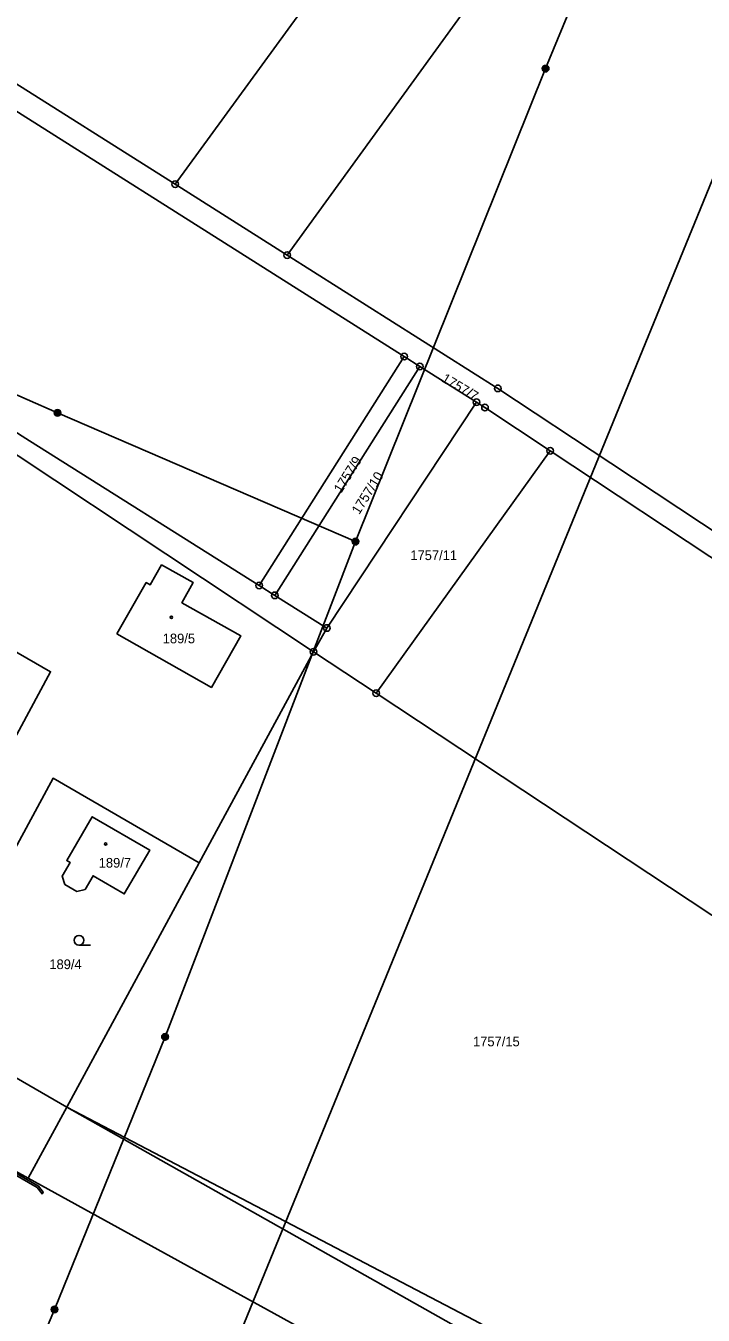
# Model space of a CAD drawing. Extents: x -587171 to -555306, y -1167727 to -1074732.
# Drawn here: x -559706.7 to -559604.4, y -1077515.3 to -1077320.4 of the extents above; entities that cross this region are included whole.
import ezdxf

# ---------------------------------------------------------------- set-up
doc = ezdxf.new("R2010")
doc.units = 0
for name, color, linetype in [('Hranice parcel', 7, 'Continuous'), ('Parcelní čísla', 7, 'Continuous'), ('Poz předměty', 7, 'Continuous'), ('Věcná břemena k části', 7, 'Continuous'), ('Značky bodu BP', 7, 'Continuous'), ('Značky budov', 7, 'Continuous'), ('Značky kultur', 7, 'Continuous')]:
    doc.layers.add(name, color=color, linetype=linetype)

msp = doc.modelspace()

# ---------------------------------------------------------------- linework, layer by layer
at = {"layer": 'Hranice parcel'}
for p, q in [((-559684.16, -1077344.33), (-559607.47, -1077238.56)), ((-559591.29, -1077250.2), (-559667.24, -1077355.04)), ((-559684.16, -1077344.33), (-559727.66, -1077316.8)), ((-559667.24, -1077355.04), (-559684.16, -1077344.33)), ((-559667.24, -1077355.04), (-559635.43, -1077375.18)), ((-559671.47, -1077404.98), (-559649.57, -1077370.38)), ((-559669.11, -1077406.47), (-559647.21, -1077371.86)), ((-559649.57, -1077370.38), (-559647.21, -1077371.86)), ((-559647.21, -1077371.86), (-559638.65, -1077377.27)), ((-559661.24, -1077411.41), (-559638.65, -1077377.27)), ((-559653.8, -1077421.27), (-559627.51, -1077384.62)), ((-559627.51, -1077384.62), (-559541.8, -1077441.38)), ((-559669.11, -1077406.47), (-559671.47, -1077404.98)), ((-559661.24, -1077411.41), (-559669.11, -1077406.47)), ((-559663.26, -1077415), (-559661.24, -1077411.41)), ((-559680.53, -1077446.89), (-559663.26, -1077415)), ((-559663.26, -1077415), (-559653.8, -1077421.27)), ((-559653.8, -1077421.27), (-559568.07, -1077477.99)), ((-559700.53, -1077483.84), (-559680.53, -1077446.89)), ((-559706.36, -1077494.59), (-559730.48, -1077481.32)), ((-559700.53, -1077483.84), (-559706.36, -1077494.59)), ((-559706.36, -1077494.59), (-559647.62, -1077526.9))]:
    msp.add_line(p, q, dxfattribs=at)
for points in [[(-559805.34, -1077282.12), (-559729.54, -1077319.75), (-559649.57, -1077370.38)], [(-559671.47, -1077404.98), (-559706.2, -1077383.12), (-559725.72, -1077370.66), (-559761.41, -1077352.09)], [(-559727.12, -1077372.85), (-559707.9, -1077385.4), (-559663.26, -1077415)], [(-559635.43, -1077375.18), (-559618.36, -1077386.49), (-559477.18, -1077479.97)], [(-559638.65, -1077377.27), (-559637.36, -1077378.09), (-559627.51, -1077384.62)], [(-559692.98, -1077412.3), (-559688.53, -1077404.53), (-559687.93, -1077404.88), (-559686.21, -1077401.86), (-559681.43, -1077404.55), (-559683.15, -1077407.59), (-559674.27, -1077412.58), (-559678.68, -1077420.38), (-559692.98, -1077412.3)], [(-559729.68, -1077467.38), (-559712.54, -1077435.65), (-559703, -1077418.01), (-559716.39, -1077410.34)], [(-559680.53, -1077446.89), (-559702.61, -1077434.12), (-559722.67, -1077471.23)], [(-559699.02, -1077451.22), (-559700.85, -1077450.16), (-559701.26, -1077448.93), (-559700.05, -1077446.85), (-559700.54, -1077446.58), (-559696.69, -1077439.95), (-559688.01, -1077444.99), (-559691.85, -1077451.6), (-559696.58, -1077448.87), (-559697.78, -1077450.96), (-559699.02, -1077451.22)], [(-559722.67, -1077471.23), (-559716.49, -1077474.61), (-559700.53, -1077483.84)], [(-559476.13, -1077603.24), (-559528.61, -1077578.16), (-559596.62, -1077542.46), (-559700.53, -1077483.84)], [(-559700.53, -1077483.84), (-559638.98, -1077516.05), (-559591.72, -1077541.48), (-559575.19, -1077550.64), (-559476.13, -1077603.24)]]:
    msp.add_lwpolyline(points, dxfattribs=at)
at = {"layer": 'Poz předměty'}
for p, q in [((-559593.88, -1077243.23), (-559628.2, -1077326.85)), ((-559675.1, -1077519.8), (-559593.56, -1077320.49)), ((-559628.2, -1077326.85), (-559656.92, -1077398.35)), ((-559701.93, -1077378.88), (-559761.51, -1077352.92)), ((-559656.92, -1077398.35), (-559701.93, -1077378.88)), ((-559656.92, -1077398.35), (-559685.7, -1077473.22)), ((-559702.4, -1077514.42), (-559685.7, -1077473.22)), ((-559724.23, -1077566.7), (-559702.4, -1077514.42))]:
    msp.add_line(p, q, dxfattribs=at)
for centre, radius in [((-559628.2, -1077326.85), 0.5), ((-559628.2, -1077326.85), 0.4), ((-559628.2, -1077326.85), 0.3), ((-559628.2, -1077326.85), 0.2), ((-559628.2, -1077326.85), 0.1), ((-559701.93, -1077378.88), 0.5), ((-559701.93, -1077378.88), 0.4), ((-559701.93, -1077378.88), 0.3), ((-559701.93, -1077378.88), 0.2), ((-559701.93, -1077378.88), 0.1), ((-559656.92, -1077398.35), 0.5), ((-559656.92, -1077398.35), 0.4), ((-559656.92, -1077398.35), 0.3), ((-559656.92, -1077398.35), 0.2), ((-559656.92, -1077398.35), 0.1), ((-559685.7, -1077473.22), 0.5), ((-559685.7, -1077473.22), 0.4), ((-559685.7, -1077473.22), 0.3), ((-559685.7, -1077473.22), 0.2), ((-559685.7, -1077473.22), 0.1), ((-559702.4, -1077514.42), 0.5), ((-559702.4, -1077514.42), 0.4), ((-559702.4, -1077514.42), 0.3), ((-559702.4, -1077514.42), 0.2), ((-559702.4, -1077514.42), 0.1)]:
    msp.add_circle(centre, radius, dxfattribs=at)
at = {"layer": 'Věcná břemena k části'}
msp.add_lwpolyline([(-559717.78, -1077488.31), (-559726.53, -1077483.49), (-559728.36, -1077482.96), (-559730.65, -1077481.62), (-559730.8, -1077481.88), (-559728.48, -1077483.24), (-559725.84, -1077484.01), (-559705.01, -1077496.01), (-559704.27, -1077496.97), (-559704.1, -1077496.7), (-559704.81, -1077495.78)], close=True, dxfattribs=at)
at = {"layer": 'Značky bodu BP'}
for centre, radius in [((-559684.16, -1077344.33), 0.5), ((-559684.16, -1077344.33), 0.0303), ((-559667.24, -1077355.04), 0.5), ((-559667.24, -1077355.04), 0.0303), ((-559649.57, -1077370.38), 0.5), ((-559649.57, -1077370.38), 0.0303), ((-559647.21, -1077371.86), 0.5), ((-559647.21, -1077371.86), 0.0303), ((-559635.43, -1077375.18), 0.5), ((-559635.43, -1077375.18), 0.0303), ((-559638.65, -1077377.27), 0.5), ((-559638.65, -1077377.27), 0.0303), ((-559637.36, -1077378.09), 0.5), ((-559637.36, -1077378.09), 0.0303), ((-559627.51, -1077384.62), 0.5), ((-559627.51, -1077384.62), 0.0303), ((-559671.47, -1077404.98), 0.5), ((-559671.47, -1077404.98), 0.0303), ((-559669.11, -1077406.47), 0.5), ((-559669.11, -1077406.47), 0.0303), ((-559661.24, -1077411.41), 0.5), ((-559661.24, -1077411.41), 0.0303), ((-559663.26, -1077415), 0.5), ((-559663.26, -1077415), 0.0303), ((-559653.8, -1077421.27), 0.5), ((-559653.8, -1077421.27), 0.0303)]:
    msp.add_circle(centre, radius, dxfattribs=at)
at = {"layer": 'Značky budov'}
for centre in [(-559684.73, -1077409.79), (-559694.67, -1077444.06)]:
    msp.add_circle(centre, 0.175, dxfattribs=at)
at = {"layer": 'Značky kultur'}
msp.add_line((-559698.7, -1077459.37), (-559696.95, -1077459.37), dxfattribs=at)
msp.add_circle((-559698.7, -1077458.62), 0.75, dxfattribs=at)

# ---------------------------------------------------------------- texts
at = {"layer": 'Parcelní čísla'}
for s, rotation, p in [('1757/7', 329, (-559644.04, -1077374.07)), ('1757/9', 58, (-559659.08, -1077391.12)), ('1757/10', 58, (-559656.37, -1077394.36))]:
    msp.add_text(s, height=1.46, rotation=rotation, dxfattribs=at).set_placement(p)
for s, p in [('1757/11', (-559648.64, -1077401.14)), ('189/5', (-559686.05, -1077413.72)), ('189/7', (-559695.72, -1077447.63)), ('189/4', (-559703.18, -1077462.97)), ('1757/15', (-559639.17, -1077474.65))]:
    msp.add_text(s, height=1.46, dxfattribs=at).set_placement(p)

doc.saveas('drawing.dxf')
